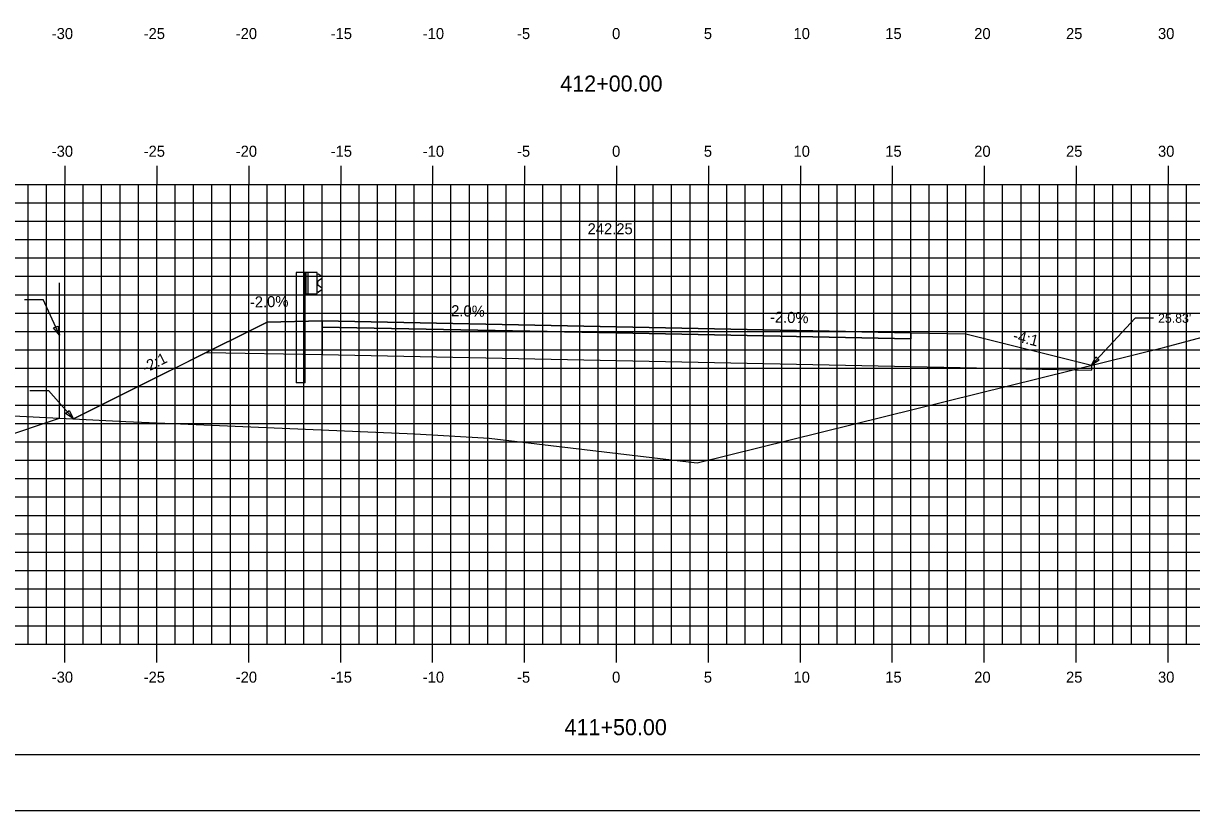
# Model space of a CAD drawing. Extents: x 1160718 to 1173142, y 616002 to 617630.
# Drawn here: x 1167934.3 to 1167997.9, y 616613.9 to 616656.7 of the extents above; entities that cross this region are included whole.
import ezdxf

# ---------------------------------------------------------------- set-up
doc = ezdxf.new("R2010")
doc.units = 0
for name, color, linetype in [('ANNOTATION', 7, 'Continuous'), ('BORDER', 7, 'Continuous'), ('D_Guardrail_Beam_Lt', 7, 'Continuous'), ('D_Roadway_Centerline', 7, 'Continuous'), ('D_Roadway_Centerline_Text', 7, 'Continuous'), ('D_Roadway_Edge_Pavement', 7, 'Continuous'), ('D_Roadway_Edge_Shoulder', 7, 'Continuous'), ('D_Roadway_Edge_TW', 7, 'Continuous'), ('D_Roadway_Pavement', 7, 'Continuous'), ('D_Roadway_SlopeLines', 7, 'Continuous'), ('D_Roadway_SubGrade', 7, 'Continuous'), ('H_V ANNOTATION', 7, 'Continuous'), ('MAJOR', 7, 'Continuous'), ('MINOR', 7, 'Continuous'), ('PLOT BOUNDARY', 7, 'Continuous'), ('S_Roadway_Centerline', 7, 'Continuous'), ('SHADING', 7, 'Continuous')]:
    doc.layers.add(name, color=color, linetype=linetype)

msp = doc.modelspace()

# ---------------------------------------------------------------- linework, layer by layer
at = {"layer": 'ANNOTATION'}
for p, q in [((1167934.397, 616641.658), (1167935.397, 616641.658)), ((1167936.3, 616639.717), (1167935.397, 616641.658)), ((1167992.411, 616638.093), (1167994.789, 616640.648)), ((1167995.789, 616640.648), (1167994.789, 616640.648)), ((1167934.689, 616636.709), (1167935.689, 616636.709)), ((1167937.049, 616635.172), (1167935.689, 616636.709))]:
    msp.add_line(p, q, dxfattribs=at)
for points in [[(1167936.202, 616640.223), (1167936.3, 616639.717), (1167935.976, 616640.118)], [(1167992.843, 616638.374), (1167992.411, 616638.093), (1167992.66, 616638.544)], [(1167936.811, 616635.629), (1167937.049, 616635.172), (1167936.624, 616635.463)]]:
    msp.add_lwpolyline(points, close=True, dxfattribs=at)
at = {"layer": 'BORDER'}
msp.add_line((1167891.585, 616616.928), (1168051.585, 616616.928), dxfattribs=at)
at = {"layer": 'D_Guardrail_Beam_Lt'}
for p, q in [((1167949.156, 616643.14), (1167949.156, 616637.14)), ((1167949.627, 616643.14), (1167949.156, 616643.14)), ((1167950.314, 616643.14), (1167949.627, 616643.14)), ((1167949.627, 616643.14), (1167949.627, 616641.973)), ((1167949.689, 616643.14), (1167949.689, 616641.973)), ((1167949.793, 616643.14), (1167949.793, 616641.973)), ((1167950.314, 616641.973), (1167950.314, 616643.14)), ((1167950.314, 616643.056), (1167950.388, 616643.042)), ((1167950.548, 616642.792), (1167950.352, 616642.656)), ((1167950.404, 616643.035), (1167950.548, 616642.935)), ((1167950.388, 616642.071), (1167950.314, 616642.056)), ((1167950.319, 616642.591), (1167950.319, 616642.521)), ((1167950.352, 616642.457), (1167950.548, 616642.321)), ((1167950.548, 616642.177), (1167950.404, 616642.077)), ((1167949.627, 616641.973), (1167950.314, 616641.973)), ((1167949.648, 616637.14), (1167949.648, 616641.973)), ((1167949.648, 616637.14), (1167949.156, 616637.14))]:
    msp.add_line(p, q, dxfattribs=at)
for centre, major_axis, start_param, end_param in [((1167950.398, 616642.591), (-0.0789, 0), 5.323254, 6.283185), ((1167950.38, 616643.001), (0.0417, 0), 0.959931, 1.376053), ((1167950.497, 616642.863), (0.0877, 0), 5.323254, 7.243116), ((1167950.398, 616642.521), (-0.0789, 0), 6.283185, 7.243116), ((1167950.38, 616642.111), (0.0417, 0), 4.907132, 5.323254), ((1167950.497, 616642.249), (0.0877, 0), 5.323254, 7.243116)]:
    msp.add_ellipse(centre, major_axis=major_axis, ratio=0.995501, start_param=start_param, end_param=end_param, dxfattribs=at)
at = {"layer": 'D_Roadway_Centerline'}
msp.add_lwpolyline([(1167937.049, 616635.172), (1167943.329, 616638.312), (1167947.585, 616640.44), (1167950.585, 616640.5), (1167966.585, 616640.18), (1167982.585, 616639.86), (1167985.585, 616639.8), (1167992.411, 616638.093)], dxfattribs=at)
at = {"layer": 'D_Roadway_Edge_Pavement'}
msp.add_lwpolyline([(1167896.511, 616635.815), (1167900.607, 616634.511), (1167902.437, 616633.928), (1167903.73, 616633.517), (1167905.578, 616632.928), (1167907.714, 616632.249), (1167908.731, 616631.928), (1167926.219, 616631.928), (1167926.453, 616631.928), (1167927.571, 616632.299), (1167928.115, 616632.482), (1167929.454, 616632.928), (1167929.722, 616633.018), (1167932.456, 616633.928), (1167935.361, 616634.897), (1167936.3, 616635.21)], dxfattribs=at)
at = {"layer": 'D_Roadway_Edge_Shoulder'}
for points in [[(1167950.585, 616640.5), (1167950.585, 616640.166)], [(1167982.585, 616639.86), (1167982.585, 616639.526)]]:
    msp.add_lwpolyline(points, dxfattribs=at)
at = {"layer": 'D_Roadway_Edge_TW'}
msp.add_lwpolyline([(1167982.585, 616639.526), (1167982.585, 616639.86), (1167966.585, 616640.18), (1167950.585, 616640.5), (1167950.585, 616640.166), (1167966.585, 616639.846)], close=True, dxfattribs=at)
at = {"layer": 'D_Roadway_Pavement'}
msp.add_line((1167936.3, 616635.21), (1167936.3, 616642.566), dxfattribs=at)
msp.add_lwpolyline([(1167982.585, 616639.526), (1167982.585, 616639.526), (1167966.585, 616639.846), (1167950.585, 616640.166), (1167950.585, 616640.166), (1167966.585, 616639.846)], close=True, dxfattribs=at)
for points in [[(1167950.585, 616640.166), (1167950.585, 616640.166)], [(1167950.585, 616640.166), (1167950.585, 616640.166)], [(1167982.585, 616639.526), (1167982.585, 616639.526)], [(1167982.585, 616639.526), (1167982.585, 616639.526)]]:
    msp.add_lwpolyline(points, dxfattribs=at)
at = {"layer": 'D_Roadway_SlopeLines'}
for points in [[(1167947.585, 616640.44), (1167937.049, 616635.172)], [(1167985.585, 616639.8), (1167992.411, 616638.093)]]:
    msp.add_lwpolyline(points, dxfattribs=at)
at = {"layer": 'D_Roadway_SubGrade'}
for p, q in [((1167947.585, 616640.44), (1167943.329, 616638.312)), ((1167950.585, 616640.5), (1167947.585, 616640.44)), ((1167950.585, 616638.666), (1167950.585, 616640.5)), ((1167966.585, 616639.846), (1167950.585, 616640.166)), ((1167950.585, 616640.166), (1167950.585, 616638.666)), ((1167982.585, 616639.526), (1167966.585, 616639.846)), ((1167982.585, 616639.86), (1167985.585, 616639.8)), ((1167982.585, 616638.026), (1167982.585, 616639.86)), ((1167982.585, 616638.026), (1167982.585, 616639.526)), ((1167985.585, 616639.8), (1167992.411, 616638.093)), ((1167992.411, 616638.093), (1167992.411, 616637.83))]:
    msp.add_line(p, q, dxfattribs=at)
at = {"layer": 'MAJOR'}
for p, q in [((1167936.585, 616648.93), (1167936.585, 616647.928)), ((1167941.585, 616648.93), (1167941.585, 616647.928)), ((1167946.585, 616648.93), (1167946.585, 616647.928)), ((1167951.585, 616648.93), (1167951.585, 616647.928)), ((1167956.585, 616648.93), (1167956.585, 616647.928)), ((1167961.585, 616648.93), (1167961.585, 616647.928)), ((1167966.585, 616648.93), (1167966.585, 616647.928)), ((1167971.585, 616648.93), (1167971.585, 616647.928)), ((1167976.585, 616648.93), (1167976.585, 616647.928)), ((1167981.585, 616648.93), (1167981.585, 616647.928)), ((1167986.585, 616648.93), (1167986.585, 616647.928)), ((1167991.585, 616648.93), (1167991.585, 616647.928)), ((1167996.585, 616648.93), (1167996.585, 616647.928)), ((1167896.585, 616647.928), (1168036.585, 616647.928)), ((1167896.585, 616647.928), (1168036.585, 616647.928)), ((1167936.585, 616622.928), (1167936.585, 616647.928)), ((1167941.585, 616622.928), (1167941.585, 616647.928)), ((1167946.585, 616622.928), (1167946.585, 616647.928)), ((1167951.585, 616622.928), (1167951.585, 616647.928)), ((1167956.585, 616622.928), (1167956.585, 616647.928)), ((1167961.585, 616622.928), (1167961.585, 616647.928)), ((1167966.585, 616622.928), (1167966.585, 616647.928)), ((1167971.585, 616622.928), (1167971.585, 616647.928)), ((1167976.585, 616622.928), (1167976.585, 616647.928)), ((1167981.585, 616622.928), (1167981.585, 616647.928)), ((1167986.585, 616622.928), (1167986.585, 616647.928)), ((1167991.585, 616622.928), (1167991.585, 616647.928)), ((1167996.585, 616622.928), (1167996.585, 616647.928)), ((1167896.585, 616642.928), (1168036.585, 616642.928)), ((1167896.585, 616637.928), (1168036.585, 616637.928)), ((1167896.585, 616632.928), (1168036.585, 616632.928)), ((1167896.585, 616627.928), (1168036.585, 616627.928)), ((1167896.585, 616622.928), (1168036.585, 616622.928)), ((1167896.585, 616622.928), (1168036.585, 616622.928)), ((1167936.585, 616621.926), (1167936.585, 616622.928)), ((1167941.585, 616621.926), (1167941.585, 616622.928)), ((1167946.585, 616621.926), (1167946.585, 616622.928)), ((1167951.585, 616621.926), (1167951.585, 616622.928)), ((1167956.585, 616621.926), (1167956.585, 616622.928)), ((1167961.585, 616621.926), (1167961.585, 616622.928)), ((1167966.585, 616621.926), (1167966.585, 616622.928)), ((1167971.585, 616621.926), (1167971.585, 616622.928)), ((1167976.585, 616621.926), (1167976.585, 616622.928)), ((1167981.585, 616621.926), (1167981.585, 616622.928)), ((1167986.585, 616621.926), (1167986.585, 616622.928)), ((1167991.585, 616621.926), (1167991.585, 616622.928)), ((1167996.585, 616621.926), (1167996.585, 616622.928))]:
    msp.add_line(p, q, dxfattribs=at)
at = {"layer": 'MINOR'}
for p, q in [((1167934.585, 616622.928), (1167934.585, 616647.928)), ((1167935.585, 616622.928), (1167935.585, 616647.928)), ((1167937.585, 616622.928), (1167937.585, 616647.928)), ((1167938.585, 616622.928), (1167938.585, 616647.928)), ((1167939.585, 616622.928), (1167939.585, 616647.928)), ((1167940.585, 616622.928), (1167940.585, 616647.928)), ((1167942.585, 616622.928), (1167942.585, 616647.928)), ((1167943.585, 616622.928), (1167943.585, 616647.928)), ((1167944.585, 616622.928), (1167944.585, 616647.928)), ((1167945.585, 616622.928), (1167945.585, 616647.928)), ((1167947.585, 616622.928), (1167947.585, 616647.928)), ((1167948.585, 616622.928), (1167948.585, 616647.928)), ((1167949.585, 616622.928), (1167949.585, 616647.928)), ((1167950.585, 616622.928), (1167950.585, 616647.928)), ((1167952.585, 616622.928), (1167952.585, 616647.928)), ((1167953.585, 616622.928), (1167953.585, 616647.928)), ((1167954.585, 616622.928), (1167954.585, 616647.928)), ((1167955.585, 616622.928), (1167955.585, 616647.928)), ((1167957.585, 616622.928), (1167957.585, 616647.928)), ((1167958.585, 616622.928), (1167958.585, 616647.928)), ((1167959.585, 616622.928), (1167959.585, 616647.928)), ((1167960.585, 616622.928), (1167960.585, 616647.928)), ((1167962.585, 616622.928), (1167962.585, 616647.928)), ((1167963.585, 616622.928), (1167963.585, 616647.928)), ((1167964.585, 616622.928), (1167964.585, 616647.928)), ((1167965.585, 616622.928), (1167965.585, 616647.928)), ((1167967.585, 616622.928), (1167967.585, 616647.928)), ((1167968.585, 616622.928), (1167968.585, 616647.928)), ((1167969.585, 616622.928), (1167969.585, 616647.928)), ((1167970.585, 616622.928), (1167970.585, 616647.928)), ((1167972.585, 616622.928), (1167972.585, 616647.928)), ((1167973.585, 616622.928), (1167973.585, 616647.928)), ((1167974.585, 616622.928), (1167974.585, 616647.928)), ((1167975.585, 616622.928), (1167975.585, 616647.928)), ((1167977.585, 616622.928), (1167977.585, 616647.928)), ((1167978.585, 616622.928), (1167978.585, 616647.928)), ((1167979.585, 616622.928), (1167979.585, 616647.928)), ((1167980.585, 616622.928), (1167980.585, 616647.928)), ((1167982.585, 616622.928), (1167982.585, 616647.928)), ((1167983.585, 616622.928), (1167983.585, 616647.928)), ((1167984.585, 616622.928), (1167984.585, 616647.928)), ((1167985.585, 616622.928), (1167985.585, 616647.928)), ((1167987.585, 616622.928), (1167987.585, 616647.928)), ((1167988.585, 616622.928), (1167988.585, 616647.928)), ((1167989.585, 616622.928), (1167989.585, 616647.928)), ((1167990.585, 616622.928), (1167990.585, 616647.928)), ((1167992.585, 616622.928), (1167992.585, 616647.928)), ((1167993.585, 616622.928), (1167993.585, 616647.928)), ((1167994.585, 616622.928), (1167994.585, 616647.928)), ((1167995.585, 616622.928), (1167995.585, 616647.928)), ((1167997.585, 616622.928), (1167997.585, 616647.928)), ((1167896.585, 616646.928), (1168036.585, 616646.928)), ((1167896.585, 616645.928), (1168036.585, 616645.928)), ((1167896.585, 616644.928), (1168036.585, 616644.928)), ((1167896.585, 616643.928), (1168036.585, 616643.928)), ((1167896.585, 616641.928), (1168036.585, 616641.928)), ((1167896.585, 616640.928), (1168036.585, 616640.928)), ((1167896.585, 616639.928), (1168036.585, 616639.928)), ((1167896.585, 616638.928), (1168036.585, 616638.928)), ((1167896.585, 616636.928), (1168036.585, 616636.928)), ((1167896.585, 616635.928), (1168036.585, 616635.928)), ((1167896.585, 616634.928), (1168036.585, 616634.928)), ((1167896.585, 616633.928), (1168036.585, 616633.928)), ((1167896.585, 616631.928), (1168036.585, 616631.928)), ((1167896.585, 616630.928), (1168036.585, 616630.928)), ((1167896.585, 616629.928), (1168036.585, 616629.928)), ((1167896.585, 616628.928), (1168036.585, 616628.928)), ((1167896.585, 616626.928), (1168036.585, 616626.928)), ((1167896.585, 616625.928), (1168036.585, 616625.928)), ((1167896.585, 616624.928), (1168036.585, 616624.928)), ((1167896.585, 616623.928), (1168036.585, 616623.928))]:
    msp.add_line(p, q, dxfattribs=at)
at = {"layer": 'PLOT BOUNDARY'}
msp.add_lwpolyline([(1167883.492, 616613.869), (1168053.492, 616613.869), (1168053.492, 616723.869), (1167883.492, 616723.869)], close=True, dxfattribs=at)
at = {"layer": 'S_Roadway_Centerline'}
msp.add_lwpolyline([(1167896.585, 616637.761), (1167903.977, 616637.199), (1167913.228, 616636.571), (1167933.408, 616635.356), (1167939.893, 616635.027), (1167955.614, 616634.352), (1167959.655, 616634.122), (1167969.268, 616632.979), (1167970.966, 616632.791), (1167996.409, 616639.082), (1167999.721, 616639.969)], dxfattribs=at)
at = {"layer": 'SHADING'}
msp.add_lwpolyline([(1167944.29, 616638.792), (1167950.585, 616638.666), (1167982.585, 616638.026), (1167992.411, 616637.83)], dxfattribs=at)

# ---------------------------------------------------------------- texts
at = {"layer": 'ANNOTATION'}
for s, rotation, p in [('-2.0%', 1.14576, (1167946.654, 616641.227)), ('2.0%', 358.85424, (1167957.589, 616640.76)), ('-2.0%', 358.85424, (1167974.928, 616640.413)), ('-4:1', 345.96376, (1167988.106, 616639.444)), ('-2:1', 26.56505, (1167940.973, 616637.652))]:
    msp.add_text(s, height=0.6, rotation=rotation, dxfattribs=at).set_placement(p)
msp.add_text("25.83'", height=0.5, dxfattribs=at).set_placement((1167996.039, 616640.398))
at = {"layer": 'D_Roadway_Centerline'}
for s, p in [('C', (1167966.58, 616640.18)), ('L', (1167966.585, 616640.172))]:
    msp.add_text(s, height=0.0146, dxfattribs=at).set_placement(p)
at = {"layer": 'D_Roadway_Centerline_Text'}
msp.add_text('242.25', height=0.6, dxfattribs=at).set_placement((1167965.014, 616645.212))
at = {"layer": 'H_V ANNOTATION'}
for s, height, p in [('-30', 0.6, (1167935.873, 616655.828)), ('-25', 0.6, (1167940.871, 616655.828)), ('-20', 0.6, (1167945.879, 616655.828)), ('-15', 0.6, (1167951.042, 616655.828)), ('-10', 0.6, (1167956.05, 616655.828)), ('-5', 0.6, (1167961.176, 616655.828)), ('0', 0.6, (1167966.344, 616655.828)), ('5', 0.6, (1167971.336, 616655.828)), ('10', 0.6, (1167976.21, 616655.828)), ('15', 0.6, (1167981.202, 616655.828)), ('20', 0.6, (1167986.039, 616655.828)), ('25', 0.6, (1167991.031, 616655.828)), ('30', 0.6, (1167996.034, 616655.828)), ('412+00.00', 0.875, (1167963.526, 616652.971)), ('-30', 0.6, (1167935.873, 616649.428)), ('-25', 0.6, (1167940.871, 616649.428)), ('-20', 0.6, (1167945.879, 616649.428)), ('-15', 0.6, (1167951.042, 616649.428)), ('-10', 0.6, (1167956.05, 616649.428)), ('-5', 0.6, (1167961.176, 616649.428)), ('0', 0.6, (1167966.344, 616649.428)), ('5', 0.6, (1167971.336, 616649.428)), ('10', 0.6, (1167976.21, 616649.428)), ('15', 0.6, (1167981.202, 616649.428)), ('20', 0.6, (1167986.039, 616649.428)), ('25', 0.6, (1167991.031, 616649.428)), ('30', 0.6, (1167996.034, 616649.428)), ('-30', 0.6, (1167935.873, 616620.828)), ('-25', 0.6, (1167940.871, 616620.828)), ('-20', 0.6, (1167945.879, 616620.828)), ('-15', 0.6, (1167951.042, 616620.828)), ('-10', 0.6, (1167956.05, 616620.828)), ('-5', 0.6, (1167961.176, 616620.828)), ('0', 0.6, (1167966.344, 616620.828)), ('5', 0.6, (1167971.336, 616620.828)), ('10', 0.6, (1167976.21, 616620.828)), ('15', 0.6, (1167981.202, 616620.828)), ('20', 0.6, (1167986.039, 616620.828)), ('25', 0.6, (1167991.031, 616620.828)), ('30', 0.6, (1167996.034, 616620.828)), ('411+50.00', 0.875, (1167963.761, 616617.971))]:
    msp.add_text(s, height=height, dxfattribs=at).set_placement(p)

doc.saveas('drawing.dxf')
